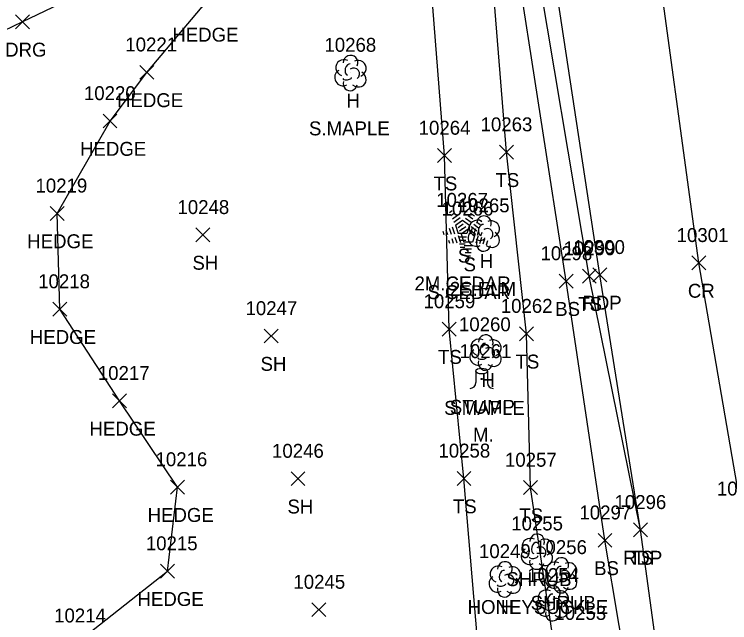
# Model space of a CAD drawing. Extents: x 1439173 to 1457902, y 641926 to 659889.
# Drawn here: x 1448071.6 to 1448174.4, y 647072 to 647159.4 of the extents above; entities that cross this region are included whole.
import ezdxf

# ---------------------------------------------------------------- set-up
doc = ezdxf.new("R2010")
doc.units = 0
for name, color, linetype in [('L_A', 7, 'Continuous'), ('L_C', 7, 'Continuous'), ('L_I', 7, 'Continuous'), ('L_TIC', 7, 'Continuous'), ('LAHR', 7, 'Continuous'), ('LELB', 7, 'Continuous'), ('LSH', 7, 'Continuous'), ('LTC', 7, 'Continuous'), ('LTD', 7, 'Continuous'), ('LTS', 7, 'Continuous'), ('P_A', 7, 'Continuous'), ('P_I', 7, 'Continuous'), ('P_TIC', 7, 'Continuous'), ('PET', 7, 'Continuous'), ('PRC', 7, 'Continuous'), ('R_A', 7, 'Continuous'), ('R_TIC', 7, 'Continuous'), ('RDG', 7, 'Continuous')]:
    doc.layers.add(name, color=color, linetype=linetype)

msp = doc.modelspace()

# ---------------------------------------------------------------- linework, layer by layer
at = {"layer": 'L_TIC'}
for points in [[(1448089.66, 647150.08), (1448091.66, 647152.08)], [(1448091.66, 647150.08), (1448089.66, 647152.08)], [(1448084.36, 647143.09), (1448086.36, 647145.09)], [(1448086.36, 647143.09), (1448084.36, 647145.09)], [(1448141.33, 647138.61), (1448143.33, 647140.61)], [(1448143.33, 647138.61), (1448141.33, 647140.61)], [(1448132.43, 647138.12), (1448134.43, 647140.12)], [(1448134.43, 647138.12), (1448132.43, 647140.12)], [(1448076.76, 647129.82), (1448078.76, 647131.82)], [(1448078.76, 647129.82), (1448076.76, 647131.82)], [(1448097.71, 647126.73), (1448099.71, 647128.73)], [(1448099.71, 647126.73), (1448097.71, 647128.73)], [(1448153.23, 647120.81), (1448155.23, 647122.81)], [(1448155.23, 647120.81), (1448153.23, 647122.81)], [(1448149.89, 647120.1), (1448151.89, 647122.1)], [(1448151.89, 647120.1), (1448149.89, 647122.1)], [(1448077.14, 647116.07), (1448079.14, 647118.07)], [(1448079.14, 647116.07), (1448077.14, 647118.07)], [(1448133.08, 647113.21), (1448135.08, 647115.21)], [(1448135.08, 647113.21), (1448133.08, 647115.21)], [(1448144.22, 647112.54), (1448146.22, 647114.54)], [(1448146.22, 647112.54), (1448144.22, 647114.54)], [(1448107.5, 647112.21), (1448109.5, 647114.21)], [(1448109.5, 647112.21), (1448107.5, 647114.21)], [(1448085.71, 647102.9), (1448087.71, 647104.9)], [(1448087.71, 647102.9), (1448085.71, 647104.9)], [(1448111.37, 647091.72), (1448113.37, 647093.72)], [(1448113.37, 647091.72), (1448111.37, 647093.72)], [(1448135.22, 647091.75), (1448137.22, 647093.75)], [(1448137.22, 647091.75), (1448135.22, 647093.75)], [(1448094.06, 647090.51), (1448096.06, 647092.51)], [(1448096.06, 647090.51), (1448094.06, 647092.51)], [(1448144.77, 647090.44), (1448146.77, 647092.44)], [(1448146.77, 647090.44), (1448144.77, 647092.44)], [(1448160.58, 647084.36), (1448162.58, 647086.36)], [(1448162.58, 647084.36), (1448160.58, 647086.36)], [(1448155.48, 647082.87), (1448157.48, 647084.87)], [(1448157.48, 647082.87), (1448155.48, 647084.87)], [(1448092.61, 647078.44), (1448094.61, 647080.44)], [(1448094.61, 647078.44), (1448092.61, 647080.44)], [(1448114.38, 647072.91), (1448116.38, 647074.91)], [(1448116.38, 647072.91), (1448114.38, 647074.91)]]:
    msp.add_lwpolyline(points, dxfattribs=at)
at = {"layer": 'LAHR'}
msp.add_lwpolyline([(1448080.43, 647069.07), (1448093.61, 647079.44), (1448095.06, 647091.51), (1448086.71, 647103.9), (1448078.14, 647117.07), (1448077.76, 647130.82), (1448085.36, 647144.09), (1448090.66, 647151.08), (1448098.61, 647160.49), (1448114.21, 647173.81)], dxfattribs=at)
at = {"layer": 'LELB'}
for points in [[(1448168.91, 646942.17), (1448167.86, 646967.78), (1448165.8, 646978.9), (1448164.92, 647003.77), (1448165.55, 647019.86), (1448160.6, 647059.37), (1448156.48, 647083.87), (1448150.89, 647121.1), (1448143.52, 647168.64), (1448141.02, 647181.57), (1448130.4, 647190.22)], [(1448161.58, 647085.36), (1448154.23, 647121.81), (1448146.22, 647169.43), (1448142.51, 647186.87)], [(1448076.38, 647043.26), (1448093.93, 647044.08), (1448103.92, 647049.24), (1448139.38, 647055.43), (1448136.22, 647092.75), (1448134.08, 647114.21), (1448133.43, 647139.12), (1448131.15, 647167.84), (1448130.18, 647179.59), (1448136.5, 647177.67), (1448139.87, 647169.96)], [(1448130.86, 646961.58), (1448126.07, 646986.11), (1448126.32, 646998.3), (1448139.09, 647010.26), (1448141.33, 647023.97), (1448155.53, 647030.68), (1448152.51, 647049.15), (1448150.46, 647060.01), (1448145.77, 647091.44), (1448145.22, 647113.54), (1448142.33, 647139.61), (1448139.87, 647169.96)]]:
    msp.add_lwpolyline(points, dxfattribs=at)
at = {"layer": 'LSH'}
for p, q in [((1448146.68, 647082.29), (1448146.68, 647082.29)), ((1448146.68, 647082.29), (1448146.68, 647082.29)), ((1448150.17, 647078.89), (1448150.17, 647078.89)), ((1448150.17, 647078.89), (1448150.17, 647078.89)), ((1448148.97, 647074.87), (1448148.97, 647074.87)), ((1448148.97, 647074.87), (1448148.97, 647074.87))]:
    msp.add_line(p, q, dxfattribs=at)
for centre in [(1448146.73, 647083.72), (1448150.22, 647080.32), (1448149.01, 647076.31)]:
    msp.add_arc(centre, 1.05, 335.5272, 180.9563, dxfattribs=at)
for centre, major_axis, ratio, start_param, end_param in [((1448145.89, 647082.96), (1.21, -0.51), 0.895232, 1.570796, 4.712389), ((1448146.47, 647082.75), (-0.208, -0.792), 0.645439, 3.141593, 6.283185), ((1448147.72, 647082.87), (-1.14, -0.48), 0.949671, 1.570796, 4.712389), ((1448145.6, 647081.58), (0.58, -1.04), 0.959034, 3.141593, 6.283185), ((1448147.18, 647082.12), (-0.5, 0.667), 0.989748, 3.141593, 6.283185), ((1448146.22, 647081.54), (-0.625, -0.083), 0.423636, 0, 3.141593), ((1448147.68, 647081.46), (-1.09, 0.79), 0.841452, 1.570796, 4.712389), ((1448146.68, 647080.79), (0.26, 1.06), 0.942809, 1.570796, 4.712389), ((1448149.38, 647079.55), (1.21, -0.51), 0.895232, 1.570796, 4.712389), ((1448151.22, 647079.47), (-1.14, -0.48), 0.949671, 1.570796, 4.712389), ((1448149.97, 647079.34), (-0.208, -0.792), 0.645439, 3.141593, 6.283185), ((1448150.67, 647078.72), (-0.5, 0.667), 0.989748, 3.141593, 6.283185), ((1448149.09, 647078.18), (0.58, -1.04), 0.959034, 3.141593, 6.283185), ((1448151.18, 647078.05), (-1.09, 0.79), 0.841452, 1.570796, 4.712389), ((1448150.18, 647077.39), (0.26, 1.06), 0.942809, 1.570796, 4.712389), ((1448149.72, 647078.14), (-0.625, -0.083), 0.423636, 0, 3.141593), ((1448148.18, 647075.54), (1.21, -0.51), 0.895232, 1.570796, 4.712389), ((1448150.01, 647075.46), (-1.14, -0.48), 0.949671, 1.570796, 4.712389), ((1448148.76, 647075.33), (-0.208, -0.792), 0.645439, 3.141593, 6.283185), ((1448149.47, 647074.7), (-0.5, 0.667), 0.989748, 3.141593, 6.283185), ((1448147.88, 647074.16), (0.58, -1.04), 0.959034, 3.141593, 6.283185), ((1448149.97, 647074.04), (-1.09, 0.79), 0.841452, 1.570796, 4.712389), ((1448148.97, 647073.37), (0.26, 1.06), 0.942809, 1.570796, 4.712389), ((1448148.51, 647074.12), (-0.625, -0.083), 0.423636, 0, 3.141593)]:
    msp.add_ellipse(centre, major_axis=major_axis, ratio=ratio, start_param=start_param, end_param=end_param, dxfattribs=at)
at = {"layer": 'LTC'}
for p, q in [((1448134.14, 647130.97), (1448134.5, 647131.23)), ((1448134.35, 647130.5), (1448134.88, 647130.89)), ((1448137.54, 647131.21), (1448137.96, 647130.9)), ((1448134.56, 647130.04), (1448135.27, 647130.55)), ((1448134.77, 647129.57), (1448135.65, 647130.21)), ((1448134.97, 647129.72), (1448135.33, 647129.98)), ((1448135, 647129.12), (1448136.01, 647129.85)), ((1448136.01, 647129.85), (1448137.01, 647129.13)), ((1448136.43, 647130.16), (1448137.24, 647129.58)), ((1448136.8, 647130.51), (1448137.48, 647130.02)), ((1448137.17, 647130.86), (1448137.72, 647130.46)), ((1448138.37, 647129.96), (1448138.79, 647129.66)), ((1448134.54, 647128.9), (1448134.87, 647127.88)), ((1448135, 647129.12), (1448135.39, 647127.92)), ((1448135.18, 647129.26), (1448135.71, 647129.64)), ((1448135.39, 647128.79), (1448136.1, 647129.3)), ((1448135.6, 647128.32), (1448136.48, 647128.96)), ((1448137.01, 647129.13), (1448136.62, 647127.92)), ((1448137.44, 647128.86), (1448137.11, 647127.82)), ((1448137.26, 647128.92), (1448138.07, 647128.33)), ((1448137.63, 647129.26), (1448138.31, 647128.77)), ((1448138, 647129.61), (1448138.55, 647129.21)), ((1448133.18, 647128.25), (1448133.33, 647127.78)), ((1448133.63, 647128.46), (1448133.84, 647127.81)), ((1448134.09, 647128.68), (1448134.36, 647127.85)), ((1448136.62, 647127.92), (1448135.39, 647127.92)), ((1448135.83, 647127.87), (1448136.84, 647128.6)), ((1448135.83, 647127.87), (1448136.21, 647126.68)), ((1448136.84, 647128.6), (1448137.83, 647127.88)), ((1448137.83, 647127.88), (1448137.44, 647126.68)), ((1448137.89, 647128.61), (1448137.6, 647127.72)), ((1448138.33, 647128.36), (1448138.1, 647127.63)), ((1448138.78, 647128.1), (1448138.59, 647127.53)), ((1448134, 647127), (1448134.16, 647126.53)), ((1448134.46, 647127.22), (1448134.67, 647126.57)), ((1448134.92, 647127.43), (1448135.19, 647126.6)), ((1448135.37, 647127.65), (1448135.7, 647126.63)), ((1448136.58, 647127.42), (1448135.43, 647127.42)), ((1448136.49, 647126.92), (1448135.51, 647126.92)), ((1448138.27, 647127.61), (1448137.93, 647126.57)), ((1448138.72, 647127.36), (1448138.43, 647126.47)), ((1448139.16, 647127.11), (1448138.92, 647126.38)), ((1448139.61, 647126.86), (1448139.42, 647126.28)), ((1448136.41, 647126.42), (1448135.58, 647126.42)), ((1448136.33, 647125.92), (1448135.65, 647125.92)), ((1448137.44, 647126.68), (1448136.21, 647126.68)), ((1448137.4, 647126.18), (1448136.26, 647126.18)), ((1448137.32, 647125.68), (1448136.33, 647125.68)), ((1448137.24, 647125.18), (1448136.41, 647125.18)), ((1448137.15, 647124.68), (1448136.48, 647124.68))]:
    msp.add_line(p, q, dxfattribs=at)
at = {"layer": 'LTD'}
for p, q in [((1448119.89, 647151.03), (1448119.89, 647151.03)), ((1448119.89, 647151.03), (1448119.89, 647151.03)), ((1448139.05, 647127.98), (1448139.05, 647127.98)), ((1448139.05, 647127.98), (1448139.05, 647127.98)), ((1448139.3, 647110.89), (1448139.3, 647110.89)), ((1448139.3, 647110.89), (1448139.3, 647110.89)), ((1448142.06, 647078.31), (1448142.06, 647078.31)), ((1448142.06, 647078.31), (1448142.06, 647078.31))]:
    msp.add_line(p, q, dxfattribs=at)
for centre in [(1448119.93, 647152.47), (1448139.1, 647129.42), (1448139.35, 647112.33), (1448142.1, 647079.74)]:
    msp.add_arc(centre, 1.05, 335.5272, 180.9563, dxfattribs=at)
for centre, major_axis, ratio, start_param, end_param in [((1448119.09, 647151.7), (1.21, -0.51), 0.895232, 1.570796, 4.712389), ((1448120.93, 647151.62), (-1.14, -0.48), 0.949671, 1.570796, 4.712389), ((1448119.68, 647151.49), (-0.208, -0.792), 0.645439, 3.141593, 6.283185), ((1448120.39, 647150.87), (-0.5, 0.667), 0.989748, 3.141593, 6.283185), ((1448118.8, 647150.32), (0.58, -1.04), 0.959034, 3.141593, 6.283185), ((1448120.89, 647150.2), (-1.09, 0.79), 0.841452, 1.570796, 4.712389), ((1448119.89, 647149.53), (0.26, 1.06), 0.942809, 1.570796, 4.712389), ((1448119.43, 647150.28), (-0.625, -0.083), 0.423636, 0, 3.141593), ((1448138.26, 647128.65), (1.21, -0.51), 0.895232, 1.570796, 4.712389), ((1448140.09, 647128.57), (-1.14, -0.48), 0.949671, 1.570796, 4.712389), ((1448138.84, 647128.44), (-0.208, -0.792), 0.645439, 3.141593, 6.283185), ((1448137.97, 647127.27), (0.58, -1.04), 0.959034, 3.141593, 6.283185), ((1448139.55, 647127.82), (-0.5, 0.667), 0.989748, 3.141593, 6.283185), ((1448140.05, 647127.15), (-1.09, 0.79), 0.841452, 1.570796, 4.712389), ((1448138.59, 647127.23), (-0.625, -0.083), 0.423636, 0, 3.141593), ((1448139.05, 647126.48), (0.26, 1.06), 0.942809, 1.570796, 4.712389), ((1448138.51, 647111.56), (1.21, -0.51), 0.895232, 1.570796, 4.712389), ((1448140.35, 647111.48), (-1.14, -0.48), 0.949671, 1.570796, 4.712389), ((1448139.1, 647111.35), (-0.208, -0.792), 0.645439, 3.141593, 6.283185), ((1448139.8, 647110.73), (-0.5, 0.667), 0.989748, 3.141593, 6.283185), ((1448138.22, 647110.19), (0.58, -1.04), 0.959034, 3.141593, 6.283185), ((1448140.3, 647110.06), (-1.09, 0.79), 0.841452, 1.570796, 4.712389), ((1448139.3, 647109.39), (0.26, 1.06), 0.942809, 1.570796, 4.712389), ((1448138.85, 647110.14), (-0.625, -0.083), 0.423636, 0, 3.141593), ((1448141.27, 647078.97), (1.21, -0.51), 0.895232, 1.570796, 4.712389), ((1448141.85, 647078.76), (-0.208, -0.792), 0.645439, 3.141593, 6.283185), ((1448143.1, 647078.89), (-1.14, -0.48), 0.949671, 1.570796, 4.712389), ((1448140.97, 647077.6), (0.58, -1.04), 0.959034, 3.141593, 6.283185), ((1448142.56, 647078.14), (-0.5, 0.667), 0.989748, 3.141593, 6.283185), ((1448141.6, 647077.56), (-0.625, -0.083), 0.423636, 0, 3.141593), ((1448143.06, 647077.47), (-1.09, 0.79), 0.841452, 1.570796, 4.712389), ((1448142.06, 647076.81), (0.26, 1.06), 0.942809, 1.570796, 4.712389)]:
    msp.add_ellipse(centre, major_axis=major_axis, ratio=ratio, start_param=start_param, end_param=end_param, dxfattribs=at)
at = {"layer": 'LTS'}
for p, q in [((1448137.92, 647108.18), (1448137.92, 647106.52)), ((1448139.59, 647108.02), (1448139.59, 647108.18)), ((1448139.59, 647108.18), (1448139.59, 647106.52)), ((1448138.76, 647107.04), (1448138.76, 647107.04)), ((1448138.76, 647107.04), (1448138.76, 647107.04)), ((1448138.76, 647107.02), (1448138.76, 647107.02))]:
    msp.add_line(p, q, dxfattribs=at)
msp.add_circle((1448138.76, 647107.04), 0.0833, dxfattribs=at)
for centre, start, end in [((1448137.09, 647106.52), 270, 360), ((1448140.42, 647106.52), 180, 270)]:
    msp.add_arc(centre, 0.833, start, end, dxfattribs=at)
msp.add_ellipse((1448138.76, 647108.18), major_axis=(-0.833, 0), ratio=0.5, dxfattribs=at)
at = {"layer": 'P_TIC'}
for points in [[(1448168.96, 647122.71), (1448170.96, 647124.71)], [(1448170.96, 647122.71), (1448168.96, 647124.71)], [(1448154.74, 647120.99), (1448156.74, 647122.99)], [(1448156.74, 647120.99), (1448154.74, 647122.99)], [(1448160.58, 647084.36), (1448162.58, 647086.36)], [(1448162.58, 647084.36), (1448160.58, 647086.36)]]:
    msp.add_lwpolyline(points, dxfattribs=at)
at = {"layer": 'PET'}
msp.add_lwpolyline([(1448181.56, 646957.89), (1448177.35, 646983.4), (1448172.19, 647018.8), (1448165.15, 647059.49), (1448161.58, 647085.36), (1448155.74, 647121.99), (1448148.44, 647169.9), (1448145.86, 647185.05), (1448141.04, 647215.97), (1448137.14, 647239.41), (1448132.08, 647270.58), (1448125.76, 647309.48), (1448118.43, 647352.69), (1448115.22, 647372.15), (1448111.87, 647391.34), (1448106.1, 647427.2), (1448100.59, 647462), (1448092.58, 647512.26)], dxfattribs=at)
at = {"layer": 'PRC'}
msp.add_lwpolyline([(1448260.65, 646552.87), (1448253.95, 646593.27), (1448247.21, 646633.9), (1448241.99, 646670.3), (1448235.28, 646711.83), (1448227.36, 646761.05), (1448221.48, 646799.15), (1448208.45, 646883.94), (1448200.39, 646928.86), (1448192.53, 646980.53), (1448184.46, 647032.21), (1448180.05, 647061.28), (1448176.23, 647087.3), (1448169.96, 647123.71), (1448163.11, 647173.92), (1448157.07, 647210.64), (1448152.13, 647238.94), (1448147.96, 647264.25), (1448141.66, 647302.84), (1448134.08, 647349.96), (1448129.97, 647375), (1448122.13, 647423.97), (1448115.84, 647462.16), (1448107.04, 647514.44)], dxfattribs=at)
at = {"layer": 'R_TIC'}
for points in [[(1448071.8, 647157.34), (1448073.8, 647159.34)], [(1448073.8, 647157.34), (1448071.8, 647159.34)]]:
    msp.add_lwpolyline(points, dxfattribs=at)
at = {"layer": 'RDG'}
msp.add_lwpolyline([(1448145.86, 647185.05), (1448142.51, 647186.87), (1448130.4, 647190.22), (1448114.15, 647182.72), (1448094.04, 647168.51), (1448072.8, 647158.34), (1448057.44, 647150.98), (1448052.62, 647150.11), (1448043.75, 647148.8), (1448040.45, 647147.96), (1448029.03, 647147.1), (1448022.47, 647146.77), (1448014.18, 647149.26)], dxfattribs=at)

# ---------------------------------------------------------------- texts
at = {"layer": 'L_A'}
for s, p in [('HEDGE', (1448094.31, 647155.49)), ('HEDGE', (1448086.37, 647146.08)), ('H', (1448119.32, 647146.03)), ('HEDGE', (1448081.06, 647139.09)), ('TS', (1448131.84, 647134.12)), ('TS', (1448140.74, 647134.61)), ('HEDGE', (1448073.46, 647125.82)), ('S', (1448135.34, 647123.76)), ('SH', (1448097.2, 647122.73)), ('H', (1448138.49, 647122.98)), ('S', (1448136.16, 647122.51)), ('TS', (1448152.64, 647116.81)), ('BS', (1448149.33, 647116.1)), ('HEDGE', (1448073.84, 647112.07)), ('TS', (1448132.49, 647109.21)), ('TS', (1448143.63, 647108.54)), ('SH', (1448106.99, 647108.21)), ('H', (1448138.74, 647105.89)), ('STUMP', (1448134.18, 647102.04)), ('HEDGE', (1448082.41, 647098.9)), ('TS', (1448134.63, 647087.75)), ('SH', (1448110.86, 647087.72)), ('HEDGE', (1448090.76, 647086.51)), ('TS', (1448144.18, 647086.44)), ('TS', (1448159.99, 647080.36)), ('BS', (1448154.92, 647078.87)), ('SHRUB', (1448142.31, 647077.29)), ('HEDGE', (1448089.31, 647074.44)), ('SHRUB', (1448145.8, 647073.89)), ('H', (1448141.49, 647073.31))]:
    msp.add_text(s, height=2, dxfattribs=at).set_placement(p)
at = {"layer": 'L_C'}
for s, p in [('S.MAPLE', (1448113.95, 647142.03)), ('2M.CEDAR', (1448129.11, 647119.76)), ('2S.ELM', (1448134.19, 647118.98)), ('S.CEDAR', (1448130.96, 647118.51)), ('S.MAPLE', (1448133.37, 647101.89)), ('M.', (1448137.52, 647098.04)), ('HONEYSUCKLE', (1448136.74, 647073.29))]:
    msp.add_text(s, height=2, dxfattribs=at).set_placement(p)
at = {"layer": 'L_I'}
for s, p in [('10221', (1448087.56, 647154.08)), ('10268', (1448116.17, 647154.03)), ('10220', (1448081.61, 647147.09)), ('10263', (1448138.61, 647142.61)), ('10264', (1448129.71, 647142.12)), ('10219', (1448074.65, 647133.82)), ('10267', (1448132.23, 647131.76)), ('10265', (1448135.34, 647130.98)), ('10248', (1448095.05, 647130.73)), ('10266', (1448133.01, 647130.51)), ('10299', (1448150.55, 647124.81)), ('10298', (1448147.22, 647124.1)), ('10218', (1448075.04, 647120.07)), ('10259', (1448130.41, 647117.21)), ('10262', (1448141.51, 647116.54)), ('10247', (1448104.83, 647116.21)), ('10260', (1448135.5, 647113.89)), ('10261', (1448135.6, 647110.04)), ('10217', (1448083.61, 647106.9)), ('10246', (1448108.64, 647095.72)), ('10258', (1448132.55, 647095.75)), ('10216', (1448091.9, 647094.51)), ('10257', (1448142.11, 647094.44)), ('10296', (1448157.85, 647088.36)), ('10297', (1448152.81, 647086.87)), ('10255', (1448143.01, 647085.29)), ('10215', (1448090.51, 647082.44)), ('10256', (1448146.45, 647081.89)), ('10249', (1448138.38, 647081.31)), ('10254', (1448145.3, 647077.87)), ('10245', (1448111.71, 647076.91)), ('10253', (1448149.21, 647072.44)), ('10214', (1448077.33, 647072.07))]:
    msp.add_text(s, height=2, dxfattribs=at).set_placement(p)
at = {"layer": 'LTC'}
for p in [(1448135.89, 647128.86), (1448136.72, 647127.62)]:
    msp.add_text('.', height=1.04, rotation=270, dxfattribs=at).set_placement(p)
at = {"layer": 'P_A'}
for s, p in [('CR', (1448168.39, 647118.71)), ('RDP', (1448153.23, 647116.99)), ('RDP', (1448159.07, 647080.36))]:
    msp.add_text(s, height=2, dxfattribs=at).set_placement(p)
at = {"layer": 'P_I'}
for s, p in [('10301', (1448166.78, 647126.71)), ('10300', (1448151.91, 647124.99)), ('10295', (1448172.56, 647090.3)), ('10296', (1448157.85, 647088.36))]:
    msp.add_text(s, height=2, dxfattribs=at).set_placement(p)
at = {"layer": 'R_A'}
msp.add_text('DRG', height=2, dxfattribs=at).set_placement((1448070.29, 647153.34))

doc.saveas('drawing.dxf')
